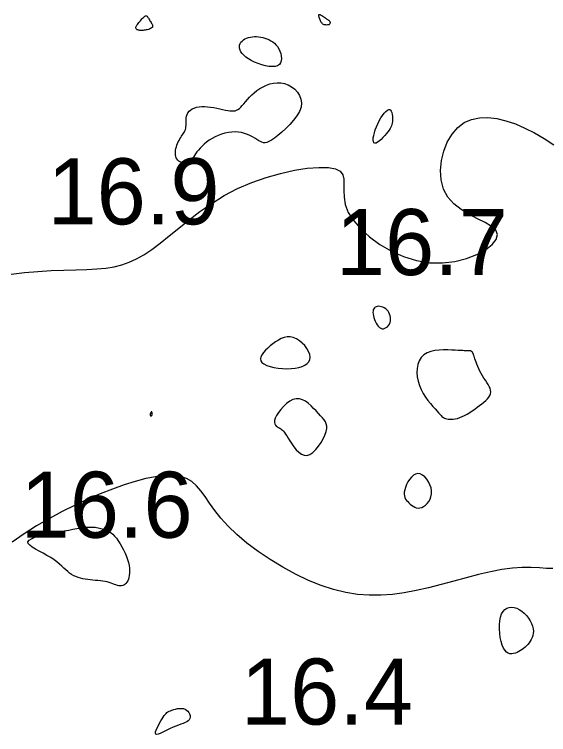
# Model space of a CAD drawing. Extents: x 3040093 to 3056816, y 408076 to 509144.
# Drawn here: x 3046146.8 to 3046187.2, y 434363.9 to 434418.5 of the extents above; entities that cross this region are included whole.
import ezdxf

# ---------------------------------------------------------------- set-up
doc = ezdxf.new("R2010")
doc.units = 0
doc.layers.add('V-CHAN-CONT-EL17', color=7, linetype='Continuous')
doc.layers.add('V-TOPO-SOUN-0610', color=7, linetype='Continuous')

msp = doc.modelspace()

# ---------------------------------------------------------------- linework, layer by layer
at = {"layer": 'V-CHAN-CONT-EL17'}
for points in [[(3046155.963, 434417.525), (3046155.99, 434417.578), (3046156.026, 434417.636), (3046156.07, 434417.698), (3046156.12, 434417.762), (3046156.174, 434417.829), (3046156.231, 434417.898), (3046156.29, 434417.968), (3046156.348, 434418.038), (3046156.406, 434418.106), (3046156.463, 434418.17), (3046156.518, 434418.228), (3046156.572, 434418.276), (3046156.623, 434418.314), (3046156.671, 434418.338), (3046156.716, 434418.346), (3046156.757, 434418.338), (3046156.796, 434418.313), (3046156.832, 434418.276), (3046156.867, 434418.227), (3046156.902, 434418.17), (3046156.938, 434418.107), (3046156.976, 434418.041), (3046157.015, 434417.972), (3046157.058, 434417.905), (3046157.1, 434417.839), (3046157.141, 434417.775), (3046157.176, 434417.713), (3046157.202, 434417.653), (3046157.218, 434417.597), (3046157.219, 434417.545), (3046157.204, 434417.496), (3046157.17, 434417.452), (3046157.119, 434417.412), (3046157.055, 434417.376), (3046156.98, 434417.345), (3046156.899, 434417.317), (3046156.813, 434417.294), (3046156.727, 434417.275), (3046156.644, 434417.26), (3046156.566, 434417.249), (3046156.492, 434417.242), (3046156.424, 434417.238), (3046156.361, 434417.237), (3046156.301, 434417.24), (3046156.246, 434417.245), (3046156.193, 434417.254), (3046156.144, 434417.265), (3046156.098, 434417.278), (3046156.055, 434417.295), (3046156.018, 434417.314), (3046155.986, 434417.338), (3046155.962, 434417.365), (3046155.947, 434417.397), (3046155.941, 434417.434), (3046155.946, 434417.477)], [(3046169.844, 434418.449), (3046169.894, 434418.432), (3046169.953, 434418.401), (3046170.021, 434418.361), (3046170.092, 434418.314), (3046170.164, 434418.265), (3046170.235, 434418.217), (3046170.3, 434418.172), (3046170.358, 434418.134), (3046170.408, 434418.102), (3046170.452, 434418.074), (3046170.49, 434418.049), (3046170.522, 434418.026), (3046170.55, 434418.003), (3046170.574, 434417.978), (3046170.594, 434417.951), (3046170.612, 434417.921), (3046170.627, 434417.887), (3046170.637, 434417.852), (3046170.641, 434417.817), (3046170.638, 434417.782), (3046170.627, 434417.749), (3046170.608, 434417.719), (3046170.578, 434417.694), (3046170.539, 434417.674), (3046170.49, 434417.66), (3046170.435, 434417.651), (3046170.376, 434417.648), (3046170.315, 434417.65), (3046170.255, 434417.658), (3046170.199, 434417.671), (3046170.147, 434417.689), (3046170.103, 434417.713), (3046170.065, 434417.742), (3046170.033, 434417.777), (3046170.004, 434417.816), (3046169.978, 434417.862), (3046169.953, 434417.912), (3046169.929, 434417.968), (3046169.903, 434418.03), (3046169.875, 434418.096), (3046169.847, 434418.165), (3046169.821, 434418.233), (3046169.8, 434418.297), (3046169.785, 434418.354), (3046169.78, 434418.4), (3046169.787, 434418.434), (3046169.808, 434418.451)], [(3046164.613, 434416.738), (3046164.763, 434416.761), (3046164.917, 434416.772), (3046165.075, 434416.771), (3046165.235, 434416.759), (3046165.395, 434416.735), (3046165.555, 434416.702), (3046165.713, 434416.658), (3046165.867, 434416.604), (3046166.018, 434416.54), (3046166.163, 434416.463), (3046166.301, 434416.373), (3046166.43, 434416.269), (3046166.55, 434416.148), (3046166.66, 434416.01), (3046166.757, 434415.854), (3046166.84, 434415.679), (3046166.905, 434415.492), (3046166.948, 434415.301), (3046166.965, 434415.114), (3046166.95, 434414.939), (3046166.899, 434414.783), (3046166.808, 434414.655), (3046166.672, 434414.562), (3046166.489, 434414.51), (3046166.268, 434414.496), (3046166.017, 434414.517), (3046165.747, 434414.566), (3046165.469, 434414.64), (3046165.191, 434414.734), (3046164.924, 434414.844), (3046164.678, 434414.964), (3046164.462, 434415.09), (3046164.276, 434415.221), (3046164.12, 434415.354), (3046163.995, 434415.489), (3046163.898, 434415.624), (3046163.831, 434415.756), (3046163.792, 434415.886), (3046163.781, 434416.01), (3046163.797, 434416.128), (3046163.839, 434416.239), (3046163.903, 434416.341), (3046163.986, 434416.435), (3046164.087, 434416.519), (3046164.203, 434416.591), (3046164.331, 434416.653), (3046164.468, 434416.702)], [(3046159.975, 434411.116), (3046160.085, 434411.213), (3046160.217, 434411.296), (3046160.369, 434411.365), (3046160.54, 434411.418), (3046160.728, 434411.455), (3046160.93, 434411.476), (3046161.145, 434411.479), (3046161.37, 434411.466), (3046161.602, 434411.438), (3046161.837, 434411.399), (3046162.07, 434411.354), (3046162.298, 434411.306), (3046162.515, 434411.258), (3046162.718, 434411.214), (3046162.903, 434411.178), (3046163.067, 434411.154), (3046163.212, 434411.142), (3046163.342, 434411.144), (3046163.46, 434411.163), (3046163.571, 434411.199), (3046163.676, 434411.255), (3046163.781, 434411.33), (3046163.889, 434411.428), (3046164.002, 434411.549), (3046164.124, 434411.688), (3046164.255, 434411.843), (3046164.397, 434412.008), (3046164.552, 434412.179), (3046164.722, 434412.352), (3046164.907, 434412.523), (3046165.11, 434412.688), (3046165.331, 434412.841), (3046165.569, 434412.978), (3046165.82, 434413.096), (3046166.083, 434413.188), (3046166.354, 434413.251), (3046166.63, 434413.279), (3046166.91, 434413.269), (3046167.19, 434413.216), (3046167.467, 434413.116), (3046167.73, 434412.972), (3046167.97, 434412.789), (3046168.175, 434412.57), (3046168.336, 434412.321), (3046168.442, 434412.046), (3046168.481, 434411.748), (3046168.444, 434411.433), (3046168.323, 434411.105), (3046168.132, 434410.771), (3046167.887, 434410.439), (3046167.605, 434410.118), (3046167.301, 434409.815), (3046166.993, 434409.538), (3046166.697, 434409.295), (3046166.43, 434409.094), (3046166.204, 434408.941), (3046166.016, 434408.833), (3046165.857, 434408.767), (3046165.721, 434408.737), (3046165.599, 434408.739), (3046165.484, 434408.769), (3046165.367, 434408.822), (3046165.241, 434408.894), (3046165.1, 434408.98), (3046164.943, 434409.076), (3046164.771, 434409.175), (3046164.584, 434409.273), (3046164.384, 434409.364), (3046164.17, 434409.443), (3046163.945, 434409.506), (3046163.708, 434409.545), (3046163.462, 434409.559), (3046163.208, 434409.546), (3046162.95, 434409.511), (3046162.691, 434409.454), (3046162.435, 434409.377), (3046162.185, 434409.283), (3046161.944, 434409.175), (3046161.715, 434409.053), (3046161.502, 434408.921), (3046161.304, 434408.78), (3046161.123, 434408.633), (3046160.958, 434408.484), (3046160.809, 434408.333), (3046160.676, 434408.185), (3046160.56, 434408.041), (3046160.461, 434407.903), (3046160.378, 434407.776), (3046160.308, 434407.658), (3046160.246, 434407.552), (3046160.19, 434407.457), (3046160.134, 434407.375), (3046160.075, 434407.307), (3046160.01, 434407.252), (3046159.933, 434407.213), (3046159.843, 434407.189), (3046159.742, 434407.181), (3046159.633, 434407.187), (3046159.522, 434407.208), (3046159.411, 434407.242), (3046159.306, 434407.29), (3046159.209, 434407.35), (3046159.126, 434407.423), (3046159.058, 434407.507), (3046159.007, 434407.601), (3046158.97, 434407.705), (3046158.948, 434407.815), (3046158.938, 434407.932), (3046158.941, 434408.053), (3046158.956, 434408.177), (3046158.98, 434408.304), (3046159.014, 434408.43), (3046159.057, 434408.556), (3046159.106, 434408.68), (3046159.16, 434408.801), (3046159.218, 434408.918), (3046159.279, 434409.029), (3046159.34, 434409.134), (3046159.402, 434409.232), (3046159.462, 434409.321), (3046159.519, 434409.405), (3046159.572, 434409.486), (3046159.621, 434409.567), (3046159.663, 434409.65), (3046159.698, 434409.738), (3046159.725, 434409.834), (3046159.742, 434409.942), (3046159.749, 434410.061), (3046159.751, 434410.192), (3046159.751, 434410.329), (3046159.754, 434410.47), (3046159.765, 434410.612), (3046159.788, 434410.75), (3046159.827, 434410.883), (3046159.889, 434411.006)], [(3046173.965, 434408.74), (3046173.924, 434408.823), (3046173.908, 434408.946), (3046173.914, 434409.103), (3046173.943, 434409.287), (3046173.992, 434409.492), (3046174.06, 434409.712), (3046174.147, 434409.941), (3046174.251, 434410.171), (3046174.366, 434410.397), (3046174.49, 434410.611), (3046174.618, 434410.806), (3046174.745, 434410.975), (3046174.868, 434411.111), (3046174.98, 434411.208), (3046175.079, 434411.258), (3046175.161, 434411.256), (3046175.226, 434411.21), (3046175.276, 434411.127), (3046175.312, 434411.017), (3046175.338, 434410.886), (3046175.353, 434410.746), (3046175.36, 434410.603), (3046175.36, 434410.466), (3046175.355, 434410.342), (3046175.344, 434410.23), (3046175.323, 434410.124), (3046175.291, 434410.022), (3046175.247, 434409.92), (3046175.188, 434409.812), (3046175.113, 434409.697), (3046175.019, 434409.569), (3046174.905, 434409.427), (3046174.777, 434409.277), (3046174.64, 434409.128), (3046174.5, 434408.99), (3046174.364, 434408.869), (3046174.236, 434408.775), (3046174.123, 434408.717), (3046174.031, 434408.703)], [(3046175.21, 434395.246), (3046175.221, 434395.375), (3046175.214, 434395.506), (3046175.19, 434395.636), (3046175.15, 434395.762), (3046175.095, 434395.882), (3046175.026, 434395.993), (3046174.943, 434396.091), (3046174.849, 434396.173), (3046174.747, 434396.241), (3046174.638, 434396.293), (3046174.528, 434396.329), (3046174.418, 434396.351), (3046174.312, 434396.358), (3046174.214, 434396.349), (3046174.126, 434396.326), (3046174.052, 434396.288), (3046173.992, 434396.236), (3046173.945, 434396.17), (3046173.912, 434396.09), (3046173.893, 434395.998), (3046173.887, 434395.893), (3046173.895, 434395.777), (3046173.916, 434395.648), (3046173.95, 434395.51), (3046173.997, 434395.366), (3046174.055, 434395.221), (3046174.123, 434395.083), (3046174.201, 434394.955), (3046174.286, 434394.844), (3046174.379, 434394.755), (3046174.478, 434394.694), (3046174.581, 434394.664), (3046174.686, 434394.664), (3046174.79, 434394.691), (3046174.889, 434394.742), (3046174.981, 434394.814), (3046175.062, 434394.904), (3046175.129, 434395.007), (3046175.179, 434395.123)], [(3046165.64, 434391.991), (3046165.85, 434391.888), (3046166.106, 434391.802), (3046166.398, 434391.732), (3046166.715, 434391.681), (3046167.045, 434391.649), (3046167.376, 434391.637), (3046167.699, 434391.646), (3046168.001, 434391.677), (3046168.278, 434391.731), (3046168.524, 434391.806), (3046168.735, 434391.904), (3046168.907, 434392.024), (3046169.034, 434392.166), (3046169.111, 434392.33), (3046169.135, 434392.516), (3046169.102, 434392.722), (3046169.017, 434392.942), (3046168.889, 434393.164), (3046168.725, 434393.38), (3046168.532, 434393.58), (3046168.319, 434393.755), (3046168.092, 434393.896), (3046167.859, 434393.992), (3046167.627, 434394.037), (3046167.398, 434394.035), (3046167.172, 434393.992), (3046166.95, 434393.913), (3046166.734, 434393.804), (3046166.522, 434393.673), (3046166.318, 434393.524), (3046166.121, 434393.365), (3046165.933, 434393.2), (3046165.76, 434393.033), (3046165.611, 434392.865), (3046165.494, 434392.7), (3046165.415, 434392.539), (3046165.383, 434392.386), (3046165.405, 434392.242), (3046165.489, 434392.11)], [(3046177.528, 434390.05), (3046177.684, 434389.757), (3046177.859, 434389.481), (3046178.045, 434389.224), (3046178.233, 434388.989), (3046178.415, 434388.777), (3046178.585, 434388.589), (3046178.734, 434388.428), (3046178.857, 434388.294), (3046178.957, 434388.185), (3046179.039, 434388.097), (3046179.109, 434388.027), (3046179.173, 434387.973), (3046179.235, 434387.931), (3046179.301, 434387.898), (3046179.378, 434387.87), (3046179.468, 434387.846), (3046179.573, 434387.826), (3046179.691, 434387.814), (3046179.822, 434387.81), (3046179.965, 434387.818), (3046180.119, 434387.84), (3046180.282, 434387.877), (3046180.455, 434387.932), (3046180.637, 434388.006), (3046180.824, 434388.098), (3046181.016, 434388.204), (3046181.209, 434388.321), (3046181.402, 434388.447), (3046181.592, 434388.578), (3046181.778, 434388.712), (3046181.957, 434388.845), (3046182.126, 434388.976), (3046182.283, 434389.104), (3046182.425, 434389.23), (3046182.548, 434389.356), (3046182.65, 434389.482), (3046182.728, 434389.61), (3046182.778, 434389.739), (3046182.797, 434389.872), (3046182.784, 434390.008), (3046182.743, 434390.149), (3046182.677, 434390.294), (3046182.594, 434390.444), (3046182.497, 434390.599), (3046182.392, 434390.759), (3046182.284, 434390.925), (3046182.178, 434391.096), (3046182.078, 434391.273), (3046181.985, 434391.452), (3046181.9, 434391.63), (3046181.823, 434391.804), (3046181.754, 434391.971), (3046181.694, 434392.126), (3046181.641, 434392.266), (3046181.598, 434392.389), (3046181.563, 434392.49), (3046181.537, 434392.573), (3046181.516, 434392.64), (3046181.5, 434392.692), (3046181.487, 434392.734), (3046181.476, 434392.768), (3046181.466, 434392.795), (3046181.454, 434392.82), (3046181.44, 434392.844), (3046181.425, 434392.867), (3046181.407, 434392.888), (3046181.388, 434392.909), (3046181.368, 434392.927), (3046181.347, 434392.944), (3046181.325, 434392.958), (3046181.304, 434392.969), (3046181.283, 434392.978), (3046181.261, 434392.983), (3046181.237, 434392.987), (3046181.212, 434392.989), (3046181.184, 434392.99), (3046181.152, 434392.989), (3046181.115, 434392.989), (3046181.074, 434392.989), (3046181.026, 434392.989), (3046180.967, 434392.99), (3046180.893, 434392.992), (3046180.798, 434392.995), (3046180.678, 434393.001), (3046180.527, 434393.009), (3046180.342, 434393.019), (3046180.117, 434393.031), (3046179.851, 434393.046), (3046179.552, 434393.057), (3046179.231, 434393.058), (3046178.902, 434393.042), (3046178.577, 434393.003), (3046178.265, 434392.933), (3046177.981, 434392.826), (3046177.736, 434392.675), (3046177.538, 434392.477), (3046177.39, 434392.236), (3046177.287, 434391.962), (3046177.229, 434391.661), (3046177.213, 434391.342), (3046177.237, 434391.014), (3046177.299, 434390.684), (3046177.397, 434390.361)], [(3046167.604, 434386.171), (3046167.748, 434385.946), (3046167.908, 434385.718), (3046168.082, 434385.502), (3046168.269, 434385.314), (3046168.468, 434385.169), (3046168.677, 434385.084), (3046168.896, 434385.074), (3046169.122, 434385.15), (3046169.348, 434385.301), (3046169.569, 434385.51), (3046169.777, 434385.762), (3046169.966, 434386.041), (3046170.128, 434386.33), (3046170.258, 434386.612), (3046170.347, 434386.873), (3046170.391, 434387.099), (3046170.393, 434387.294), (3046170.357, 434387.466), (3046170.287, 434387.623), (3046170.188, 434387.771), (3046170.063, 434387.919), (3046169.918, 434388.075), (3046169.757, 434388.245), (3046169.583, 434388.434), (3046169.397, 434388.634), (3046169.201, 434388.831), (3046168.995, 434389.015), (3046168.779, 434389.171), (3046168.554, 434389.29), (3046168.321, 434389.357), (3046168.081, 434389.361), (3046167.834, 434389.295), (3046167.587, 434389.167), (3046167.347, 434388.991), (3046167.121, 434388.782), (3046166.916, 434388.552), (3046166.739, 434388.317), (3046166.597, 434388.091), (3046166.497, 434387.885), (3046166.444, 434387.713), (3046166.432, 434387.572), (3046166.455, 434387.458), (3046166.505, 434387.366), (3046166.574, 434387.292), (3046166.656, 434387.231), (3046166.744, 434387.179), (3046166.829, 434387.132), (3046166.906, 434387.084), (3046166.978, 434387.032), (3046167.047, 434386.971), (3046167.117, 434386.896), (3046167.192, 434386.804), (3046167.275, 434386.689), (3046167.369, 434386.548), (3046167.478, 434386.375)], [(3046157.094, 434388.056), (3046157.105, 434388.056), (3046157.115, 434388.057), (3046157.125, 434388.061), (3046157.134, 434388.067), (3046157.143, 434388.075), (3046157.15, 434388.084), (3046157.157, 434388.095), (3046157.163, 434388.107), (3046157.169, 434388.12), (3046157.173, 434388.135), (3046157.177, 434388.152), (3046157.18, 434388.17), (3046157.181, 434388.189), (3046157.182, 434388.211), (3046157.182, 434388.234), (3046157.181, 434388.259), (3046157.179, 434388.284), (3046157.175, 434388.308), (3046157.17, 434388.33), (3046157.164, 434388.349), (3046157.155, 434388.363), (3046157.145, 434388.371), (3046157.133, 434388.371), (3046157.119, 434388.363), (3046157.103, 434388.347), (3046157.087, 434388.326), (3046157.072, 434388.3), (3046157.057, 434388.271), (3046157.044, 434388.241), (3046157.035, 434388.211), (3046157.028, 434388.183), (3046157.026, 434388.157), (3046157.028, 434388.135), (3046157.032, 434388.115), (3046157.04, 434388.099), (3046157.049, 434388.085), (3046157.06, 434388.074), (3046157.071, 434388.065), (3046157.083, 434388.059)], [(3046176.704, 434381.389), (3046176.811, 434381.303), (3046176.924, 434381.225), (3046177.043, 434381.162), (3046177.168, 434381.115), (3046177.298, 434381.091), (3046177.433, 434381.094), (3046177.573, 434381.127), (3046177.715, 434381.195), (3046177.855, 434381.294), (3046177.987, 434381.422), (3046178.105, 434381.576), (3046178.204, 434381.752), (3046178.276, 434381.947), (3046178.316, 434382.159), (3046178.319, 434382.382), (3046178.279, 434382.614), (3046178.202, 434382.846), (3046178.094, 434383.068), (3046177.96, 434383.271), (3046177.806, 434383.445), (3046177.639, 434383.579), (3046177.464, 434383.666), (3046177.288, 434383.694), (3046177.116, 434383.658), (3046176.952, 434383.566), (3046176.799, 434383.429), (3046176.659, 434383.258), (3046176.535, 434383.064), (3046176.43, 434382.86), (3046176.348, 434382.655), (3046176.29, 434382.462), (3046176.259, 434382.289), (3046176.253, 434382.136), (3046176.27, 434382), (3046176.307, 434381.879), (3046176.361, 434381.769), (3046176.431, 434381.668), (3046176.513, 434381.572), (3046176.605, 434381.48)], [(3046153.617, 434375.531), (3046153.444, 434375.558), (3046153.264, 434375.579), (3046153.077, 434375.598), (3046152.887, 434375.614), (3046152.694, 434375.631), (3046152.501, 434375.65), (3046152.31, 434375.673), (3046152.122, 434375.701), (3046151.938, 434375.737), (3046151.758, 434375.78), (3046151.583, 434375.832), (3046151.414, 434375.895), (3046151.249, 434375.97), (3046151.091, 434376.057), (3046150.939, 434376.158), (3046150.793, 434376.274), (3046150.648, 434376.403), (3046150.5, 434376.543), (3046150.341, 434376.692), (3046150.168, 434376.848), (3046149.975, 434377.009), (3046149.756, 434377.173), (3046149.507, 434377.338), (3046149.225, 434377.502), (3046148.925, 434377.664), (3046148.625, 434377.822), (3046148.345, 434377.977), (3046148.102, 434378.127), (3046147.916, 434378.27), (3046147.804, 434378.407), (3046147.785, 434378.536), (3046147.872, 434378.656), (3046148.053, 434378.768), (3046148.311, 434378.872), (3046148.63, 434378.968), (3046148.991, 434379.058), (3046149.379, 434379.142), (3046149.775, 434379.22), (3046150.162, 434379.292), (3046150.527, 434379.36), (3046150.867, 434379.423), (3046151.182, 434379.479), (3046151.473, 434379.528), (3046151.739, 434379.57), (3046151.981, 434379.604), (3046152.2, 434379.629), (3046152.395, 434379.644), (3046152.568, 434379.649), (3046152.722, 434379.645), (3046152.858, 434379.633), (3046152.982, 434379.615), (3046153.095, 434379.592), (3046153.202, 434379.566), (3046153.304, 434379.539), (3046153.407, 434379.51), (3046153.511, 434379.481), (3046153.619, 434379.45), (3046153.73, 434379.41), (3046153.844, 434379.36), (3046153.963, 434379.294), (3046154.085, 434379.208), (3046154.212, 434379.099), (3046154.345, 434378.963), (3046154.481, 434378.796), (3046154.62, 434378.603), (3046154.757, 434378.388), (3046154.891, 434378.158), (3046155.016, 434377.917), (3046155.132, 434377.672), (3046155.233, 434377.426), (3046155.318, 434377.186), (3046155.384, 434376.956), (3046155.431, 434376.737), (3046155.46, 434376.53), (3046155.473, 434376.336), (3046155.471, 434376.156), (3046155.454, 434375.989), (3046155.425, 434375.837), (3046155.384, 434375.7), (3046155.333, 434375.579), (3046155.272, 434375.474), (3046155.202, 434375.386), (3046155.125, 434375.314), (3046155.041, 434375.258), (3046154.952, 434375.219), (3046154.858, 434375.197), (3046154.76, 434375.192), (3046154.659, 434375.204), (3046154.554, 434375.23), (3046154.444, 434375.267), (3046154.328, 434375.311), (3046154.204, 434375.359), (3046154.073, 434375.408), (3046153.932, 434375.455), (3046153.78, 434375.497)], [(3046183.671, 434370.702), (3046183.588, 434370.975), (3046183.522, 434371.28), (3046183.476, 434371.603), (3046183.451, 434371.934), (3046183.451, 434372.258), (3046183.477, 434372.563), (3046183.532, 434372.837), (3046183.617, 434373.069), (3046183.729, 434373.258), (3046183.866, 434373.404), (3046184.021, 434373.508), (3046184.193, 434373.57), (3046184.376, 434373.59), (3046184.566, 434373.571), (3046184.761, 434373.511), (3046184.955, 434373.413), (3046185.146, 434373.282), (3046185.327, 434373.124), (3046185.497, 434372.945), (3046185.649, 434372.752), (3046185.781, 434372.55), (3046185.888, 434372.346), (3046185.965, 434372.146), (3046186.011, 434371.956), (3046186.027, 434371.775), (3046186.016, 434371.604), (3046185.983, 434371.443), (3046185.931, 434371.29), (3046185.863, 434371.147), (3046185.783, 434371.012), (3046185.695, 434370.885), (3046185.601, 434370.767), (3046185.501, 434370.656), (3046185.397, 434370.554), (3046185.287, 434370.46), (3046185.173, 434370.373), (3046185.054, 434370.295), (3046184.929, 434370.225), (3046184.8, 434370.162), (3046184.666, 434370.109), (3046184.529, 434370.07), (3046184.391, 434370.051), (3046184.255, 434370.058), (3046184.123, 434370.098), (3046183.996, 434370.176), (3046183.877, 434370.3), (3046183.768, 434370.474)], [(3046158.022, 434365.269), (3046158.095, 434365.379), (3046158.162, 434365.468), (3046158.229, 434365.543), (3046158.298, 434365.604), (3046158.373, 434365.657), (3046158.46, 434365.704), (3046158.562, 434365.749), (3046158.681, 434365.794), (3046158.814, 434365.838), (3046158.958, 434365.875), (3046159.108, 434365.904), (3046159.259, 434365.921), (3046159.407, 434365.922), (3046159.548, 434365.904), (3046159.677, 434365.864), (3046159.79, 434365.799), (3046159.886, 434365.714), (3046159.962, 434365.613), (3046160.016, 434365.503), (3046160.048, 434365.387), (3046160.055, 434365.272), (3046160.035, 434365.162), (3046159.986, 434365.064), (3046159.908, 434364.98), (3046159.803, 434364.908), (3046159.674, 434364.844), (3046159.524, 434364.784), (3046159.355, 434364.724), (3046159.171, 434364.659), (3046158.974, 434364.587), (3046158.768, 434364.503), (3046158.556, 434364.404), (3046158.344, 434364.298), (3046158.139, 434364.192), (3046157.948, 434364.095), (3046157.777, 434364.015), (3046157.634, 434363.961), (3046157.524, 434363.941), (3046157.454, 434363.964), (3046157.429, 434364.034), (3046157.444, 434364.145), (3046157.491, 434364.288), (3046157.562, 434364.452), (3046157.65, 434364.629), (3046157.747, 434364.809), (3046157.847, 434364.981), (3046157.94, 434365.137)]]:
    msp.add_lwpolyline(points, close=True, dxfattribs=at)
for points in [[(3046146.508, 434398.787), (3046147.523, 434398.917), (3046148.538, 434399.004), (3046149.537, 434399.058), (3046150.5, 434399.092), (3046151.409, 434399.117), (3046152.246, 434399.145), (3046152.999, 434399.188), (3046153.678, 434399.255), (3046154.301, 434399.354), (3046154.884, 434399.496), (3046155.443, 434399.688), (3046155.997, 434399.94), (3046156.56, 434400.261), (3046157.151, 434400.659), (3046157.784, 434401.14), (3046158.462, 434401.688), (3046159.19, 434402.283), (3046159.969, 434402.904), (3046160.801, 434403.533), (3046161.69, 434404.149), (3046162.637, 434404.732), (3046163.645, 434405.263), (3046164.711, 434405.724), (3046165.805, 434406.11), (3046166.895, 434406.421), (3046167.945, 434406.653), (3046168.921, 434406.805), (3046169.789, 434406.876), (3046170.514, 434406.863), (3046171.063, 434406.765), (3046171.414, 434406.582), (3046171.603, 434406.319), (3046171.677, 434405.983), (3046171.685, 434405.581), (3046171.675, 434405.121), (3046171.696, 434404.61), (3046171.796, 434404.055), (3046172.023, 434403.462), (3046172.414, 434402.843), (3046172.958, 434402.218), (3046173.632, 434401.611), (3046174.414, 434401.044), (3046175.281, 434400.541), (3046176.21, 434400.127), (3046177.179, 434399.824), (3046178.165, 434399.657), (3046179.145, 434399.639), (3046180.088, 434399.755), (3046180.966, 434399.977), (3046181.748, 434400.28), (3046182.404, 434400.638), (3046182.905, 434401.025), (3046183.219, 434401.416), (3046183.318, 434401.783), (3046183.184, 434402.11), (3046182.855, 434402.407), (3046182.378, 434402.693), (3046181.805, 434402.987), (3046181.186, 434403.308), (3046180.569, 434403.676), (3046180.004, 434404.108), (3046179.542, 434404.624), (3046179.222, 434405.235), (3046179.043, 434405.919), (3046178.993, 434406.646), (3046179.062, 434407.387), (3046179.239, 434408.111), (3046179.511, 434408.79), (3046179.869, 434409.393), (3046180.3, 434409.89), (3046180.794, 434410.258), (3046181.344, 434410.501), (3046181.942, 434410.627), (3046182.58, 434410.647), (3046183.251, 434410.57), (3046183.948, 434410.405), (3046184.662, 434410.162), (3046185.388, 434409.851), (3046186.118, 434409.48), (3046186.848, 434409.052), (3046187.573, 434408.569)], [(3046187.492, 434376.505), (3046187.018, 434376.518), (3046186.475, 434376.553), (3046185.863, 434376.586), (3046185.184, 434376.593), (3046184.44, 434376.55), (3046183.634, 434376.439), (3046182.775, 434376.27), (3046181.876, 434376.057), (3046180.947, 434375.814), (3046179.999, 434375.556), (3046179.044, 434375.299), (3046178.094, 434375.056), (3046177.158, 434374.843), (3046176.246, 434374.673), (3046175.354, 434374.554), (3046174.472, 434374.49), (3046173.595, 434374.488), (3046172.714, 434374.554), (3046171.823, 434374.694), (3046170.913, 434374.913), (3046169.977, 434375.217), (3046169.012, 434375.608), (3046168.032, 434376.077), (3046167.057, 434376.608), (3046166.106, 434377.188), (3046165.198, 434377.802), (3046164.353, 434378.437), (3046163.588, 434379.079), (3046162.924, 434379.713), (3046162.372, 434380.326), (3046161.915, 434380.909), (3046161.528, 434381.455), (3046161.186, 434381.954), (3046160.864, 434382.399), (3046160.539, 434382.782), (3046160.185, 434383.095), (3046159.777, 434383.329), (3046159.296, 434383.479), (3046158.741, 434383.547), (3046158.119, 434383.539), (3046157.434, 434383.459), (3046156.692, 434383.314), (3046155.898, 434383.107), (3046155.056, 434382.843), (3046154.173, 434382.529), (3046153.254, 434382.168), (3046152.308, 434381.763), (3046151.345, 434381.315), (3046150.373, 434380.827), (3046149.403, 434380.3), (3046148.443, 434379.735), (3046147.503, 434379.136), (3046146.592, 434378.503)]]:
    msp.add_lwpolyline(points, dxfattribs=at)

# ---------------------------------------------------------------- texts
at = {"layer": 'V-TOPO-SOUN-0610'}
for s, p in [('16.9 ', (3046149.263, 434402.56)), ('16.7 ', (3046171.083, 434398.72)), ('16.6 ', (3046147.233, 434378.84)), ('16.4 ', (3046163.903, 434364.7))]:
    msp.add_text(s, height=5, dxfattribs=at).set_placement(p)

doc.saveas('drawing.dxf')
